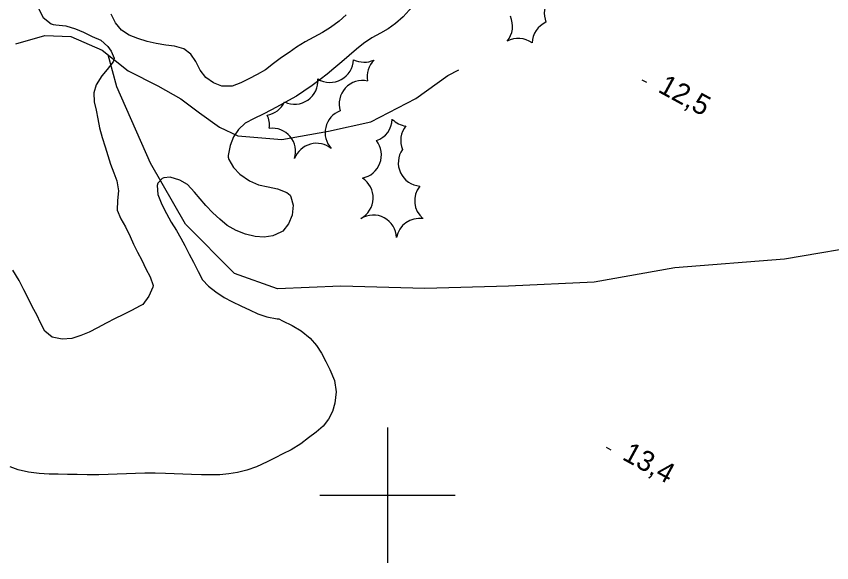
# Model space of a CAD drawing. Extents: x 219136 to 222520, y 5421589 to 5424530.
# Drawn here: x 219545.1 to 219665.7, y 5423190 to 5423270.9 of the extents above; entities that cross this region are included whole.
import ezdxf

# ---------------------------------------------------------------- set-up
doc = ezdxf.new("R2010")
doc.units = 0
for name, color, linetype in [('Level 2', 7, 'Continuous'), ('Level 22', 7, 'Continuous'), ('Level 3', 7, 'Continuous'), ('Level 44', 7, 'Continuous'), ('Level 61', 7, 'Continuous')]:
    doc.layers.add(name, color=color, linetype=linetype)

msp = doc.modelspace()

# ---------------------------------------------------------------- linework, layer by layer
at = {"layer": 'Level 2'}
for points in [[(219603.67, 5423272.28), (219602.31, 5423270.82), (219601.19, 5423269.85), (219600.1, 5423269.02), (219598.97, 5423268.41), (219597.67, 5423267.68), (219596.45, 5423266.86), (219595.43, 5423266.02), (219594.34, 5423265.08), (219593.26, 5423264.16), (219592.07, 5423263.15), (219591.07, 5423262.34), (219590.05, 5423261.55), (219588.87, 5423260.67), (219587.65, 5423259.82), (219586.53, 5423259.08), (219585.39, 5423258.43), (219584.14, 5423257.74), (219582.86, 5423257.06), (219581.61, 5423256.42), (219580.3, 5423255.75), (219578.95, 5423255.05), (219577.96, 5423254.14), (219577.22, 5423253.04), (219576.75, 5423251.78), (219576.43, 5423250.3), (219576.45, 5423250.02), (219576.54, 5423249.7), (219577.24, 5423248.53), (219578.15, 5423247.54), (219579.59, 5423246.54), (219580.95, 5423245.96), (219582.35, 5423245.65), (219583.74, 5423245.36), (219585.14, 5423244.83), (219585.59, 5423244.4), (219585.73, 5423244.15), (219586.07, 5423242.91)], [(219548.37, 5423272.05), (219549.09, 5423270.72), (219550.26, 5423269.79), (219550.55, 5423269.68), (219550.93, 5423269.62), (219552.42, 5423269.46), (219553.88, 5423269.06), (219555.05, 5423268.54), (219556.35, 5423267.89), (219557.6, 5423267.38), (219558.63, 5423266.41), (219559.12, 5423265.75), (219559.58, 5423264.7), (219559.55, 5423264.44), (219559.43, 5423264.15), (219558.55, 5423263.02), (219557.74, 5423262.06), (219556.94, 5423260.77)], [(219593.89, 5423271.13), (219592.84, 5423270.18), (219591.6, 5423269.21), (219590.41, 5423268.48), (219589.13, 5423267.81), (219587.82, 5423267.13), (219586.56, 5423266.32), (219585.45, 5423265.52), (219584.31, 5423264.77), (219583.14, 5423263.89), (219581.95, 5423262.96), (219580.73, 5423262.29), (219579.49, 5423261.65), (219578.31, 5423261.04), (219577.01, 5423260.56), (219575.49, 5423260.53), (219574.26, 5423261.03), (219573.13, 5423261.85), (219572.3, 5423262.91), (219571.65, 5423264.18), (219570.9, 5423265.31), (219569.88, 5423266.07), (219568.48, 5423266.47), (219567.24, 5423266.64), (219565.8, 5423266.87), (219564.46, 5423267.17), (219563.1, 5423267.61), (219561.8, 5423268.09), (219560.66, 5423268.84), (219559.8, 5423269.94), (219559.13, 5423271.21)], [(219556.94, 5423260.77), (219556.59, 5423259.56), (219556.61, 5423258.23), (219556.91, 5423256.98), (219557.16, 5423255.71), (219557.43, 5423254.38), (219557.83, 5423252.95), (219558.26, 5423251.59), (219558.66, 5423250.29), (219559.06, 5423248.99), (219559.51, 5423247.74), (219559.98, 5423246.51), (219560.2, 5423245.04), (219560.08, 5423243.61), (219560.01, 5423242.21), (219560.59, 5423240.93), (219561.26, 5423239.7), (219561.94, 5423238.31), (219562.45, 5423237.15), (219563.05, 5423235.95), (219563.65, 5423234.78), (219564.28, 5423233.53), (219564.91, 5423232.3), (219565.36, 5423231.02), (219565.3, 5423230.78), (219564.7, 5423229.44), (219563.8, 5423228.25), (219563.42, 5423228.03), (219562.12, 5423227.36), (219560.87, 5423226.72), (219559.75, 5423226.14), (219558.39, 5423225.44), (219557.12, 5423224.79), (219555.87, 5423224.14), (219554.65, 5423223.63), (219553.31, 5423223.18), (219551.87, 5423223.09), (219550.4, 5423223.39), (219549.35, 5423224.26), (219548.68, 5423225.53), (219548.12, 5423226.68), (219547.52, 5423227.85), (219546.89, 5423229.07), (219546.22, 5423230.38), (219545.51, 5423231.76), (219544.59, 5423233.29)], [(219586.07, 5423242.91), (219585.9, 5423241.47), (219585.38, 5423240.19), (219584.52, 5423239.09), (219584.24, 5423238.93), (219583.07, 5423238.39), (219581.79, 5423238.2), (219580.43, 5423238.31), (219579, 5423238.65), (219577.61, 5423239.17), (219576.3, 5423239.91), (219575.19, 5423240.84), (219574.18, 5423241.8), (219573.15, 5423242.88), (219572.32, 5423243.85), (219571.48, 5423244.86), (219570.44, 5423245.97), (219569.29, 5423246.62), (219567.84, 5423247.07), (219566.95, 5423246.99), (219566.7, 5423246.86), (219566.03, 5423246.17), (219565.96, 5423245.83), (219566.06, 5423244.52), (219566.64, 5423243.03), (219567.32, 5423241.71), (219568.02, 5423240.43), (219568.79, 5423239.16), (219569.43, 5423238.07), (219570.03, 5423236.94), (219570.68, 5423235.67), (219571.29, 5423234.48), (219571.99, 5423233.12), (219572.63, 5423231.9), (219573.54, 5423230.95), (219574.6, 5423230.12), (219575.86, 5423229.25), (219576.99, 5423228.68), (219578.41, 5423227.96), (219579.6, 5423227.42), (219580.82, 5423226.85), (219582.16, 5423226.39), (219583.69, 5423226.1), (219583.95, 5423226.1)], [(219583.95, 5423226.1), (219584.49, 5423225.81), (219585.93, 5423225.14), (219587.25, 5423224.33), (219588.55, 5423223.26), (219589.52, 5423222.14), (219590.23, 5423221.04), (219590.87, 5423219.81), (219591.49, 5423218.6), (219592.15, 5423216.97), (219592.41, 5423215.3), (219592.24, 5423213.6), (219591.87, 5423212.39), (219591.29, 5423211.25), (219590.47, 5423210.23), (219589.45, 5423209.35), (219588.32, 5423208.47), (219587.18, 5423207.61), (219585.75, 5423206.72), (219584.54, 5423206.1), (219583.38, 5423205.51), (219582.22, 5423204.91), (219580.62, 5423204.18), (219579.21, 5423203.72), (219577.83, 5423203.37), (219576.54, 5423203.15), (219575.23, 5423203.02), (219573.9, 5423202.99), (219572.52, 5423203), (219571.03, 5423203.04), (219569.74, 5423203.1), (219568.44, 5423203.18), (219567.16, 5423203.23), (219565.64, 5423203.26), (219564.1, 5423203.24), (219562.76, 5423203.22), (219561.38, 5423203.16), (219560.04, 5423203.1), (219558.68, 5423203.06), (219557.29, 5423203.03), (219555.59, 5423203.02), (219554.11, 5423203.04), (219552.66, 5423203.07), (219551.29, 5423203.12), (219549.97, 5423203.12), (219548.51, 5423203.21), (219546.89, 5423203.4), (219545.39, 5423203.76), (219544.2, 5423204.2)]]:
    msp.add_lwpolyline(points, dxfattribs=at)
at = {"layer": 'Level 22'}
for points in [[(219545.03, 5423266.84), (219549.35, 5423268.05), (219553.15, 5423267.92), (219557.8, 5423265.86), (219561.67, 5423262.84), (219566.04, 5423260.59), (219569.44, 5423258.66), (219572.2, 5423256.59), (219575.14, 5423254.48), (219577.88, 5423253.18), (219584.38, 5423252.67), (219591.26, 5423253.88), (219597.52, 5423255.25), (219604.19, 5423258.71), (219608.91, 5423262.12), (219610.58, 5423262.98)], [(219683.54, 5423239.3), (219681.17, 5423238.89), (219672.09, 5423237.19), (219658.72, 5423234.92), (219642.49, 5423233.66), (219630.56, 5423231.54), (219617.91, 5423230.94), (219605.51, 5423230.58), (219593.09, 5423230.94), (219583.76, 5423230.55), (219577.4, 5423232.8), (219570.13, 5423240.11), (219564.95, 5423249.16), (219559.97, 5423260.43), (219558.68, 5423265.17)]]:
    msp.add_lwpolyline(points, dxfattribs=at)
at = {"layer": 'Level 3'}
for p, q in [((219637.62, 5423261.51), (219638.32, 5423261.13)), ((219632.33, 5423207.1), (219633.03, 5423206.72))]:
    msp.add_line(p, q, dxfattribs=at)
at = {"layer": 'Level 44'}
for centre, start, end in [((219626.66, 5423271.31), 81.7788, 201.7788), ((219615.05, 5423269.43), 320.0382, 25.0173), ((219624.85, 5423266.86), 113.9786, 178.3341), ((219619.35, 5423264.15), 53.9786, 118.3341), ((219591.53, 5423264.57), 238.2669, 358.2669), ((219596.55, 5423267.56), 243.2839, 294.882), ((219600.47, 5423261.98), 135.1952, 191.0817), ((219586.26, 5423261.34), 244.691, 4.691), ((219596.31, 5423257.93), 77.3826, 197.3826), ((219581.64, 5423259.68), 279.3216, 334.9072), ((219594.24, 5423253.66), 110.8969, 222.644), ((219579.09, 5423254.74), 352.8442, 26.017), ((219597.26, 5423255.77), 288.7471, 357.8578), ((219603.17, 5423258.08), 224.9463, 262.3821), ((219582.96, 5423250.87), 342.644, 97.1739), ((219605.42, 5423252.49), 141.3322, 202.3821), ((219589.51, 5423248.63), 50.8969, 159.4725), ((219595.64, 5423250.35), 280.8878, 38.0091), ((219605.06, 5423249.2), 145.3116, 265.3116), ((219594.44, 5423244.02), 297.6962, 57.6962), ((219607.49, 5423243.59), 141.6465, 229.8322), ((219597.89, 5423238.01), 1.9077, 121.9077), ((219604.76, 5423237.52), 81.6465, 169.8322)]:
    msp.add_arc(centre, 3.46, start, end, dxfattribs=at)
at = {"layer": 'Level 61'}
for points in [[(219600, 5423210), (219600, 5423200), (219600, 5423190)], [(219590, 5423200), (219600, 5423200), (219610, 5423200)]]:
    msp.add_lwpolyline(points, dxfattribs=at)

# ---------------------------------------------------------------- texts
at = {"layer": 'Level 3'}
for s, p in [('12,5', (219639.86, 5423259.78)), ('13,4', (219634.57, 5423205.37))]:
    msp.add_text(s, height=3, rotation=331.383, dxfattribs=at).set_placement(p)

doc.saveas('drawing.dxf')
